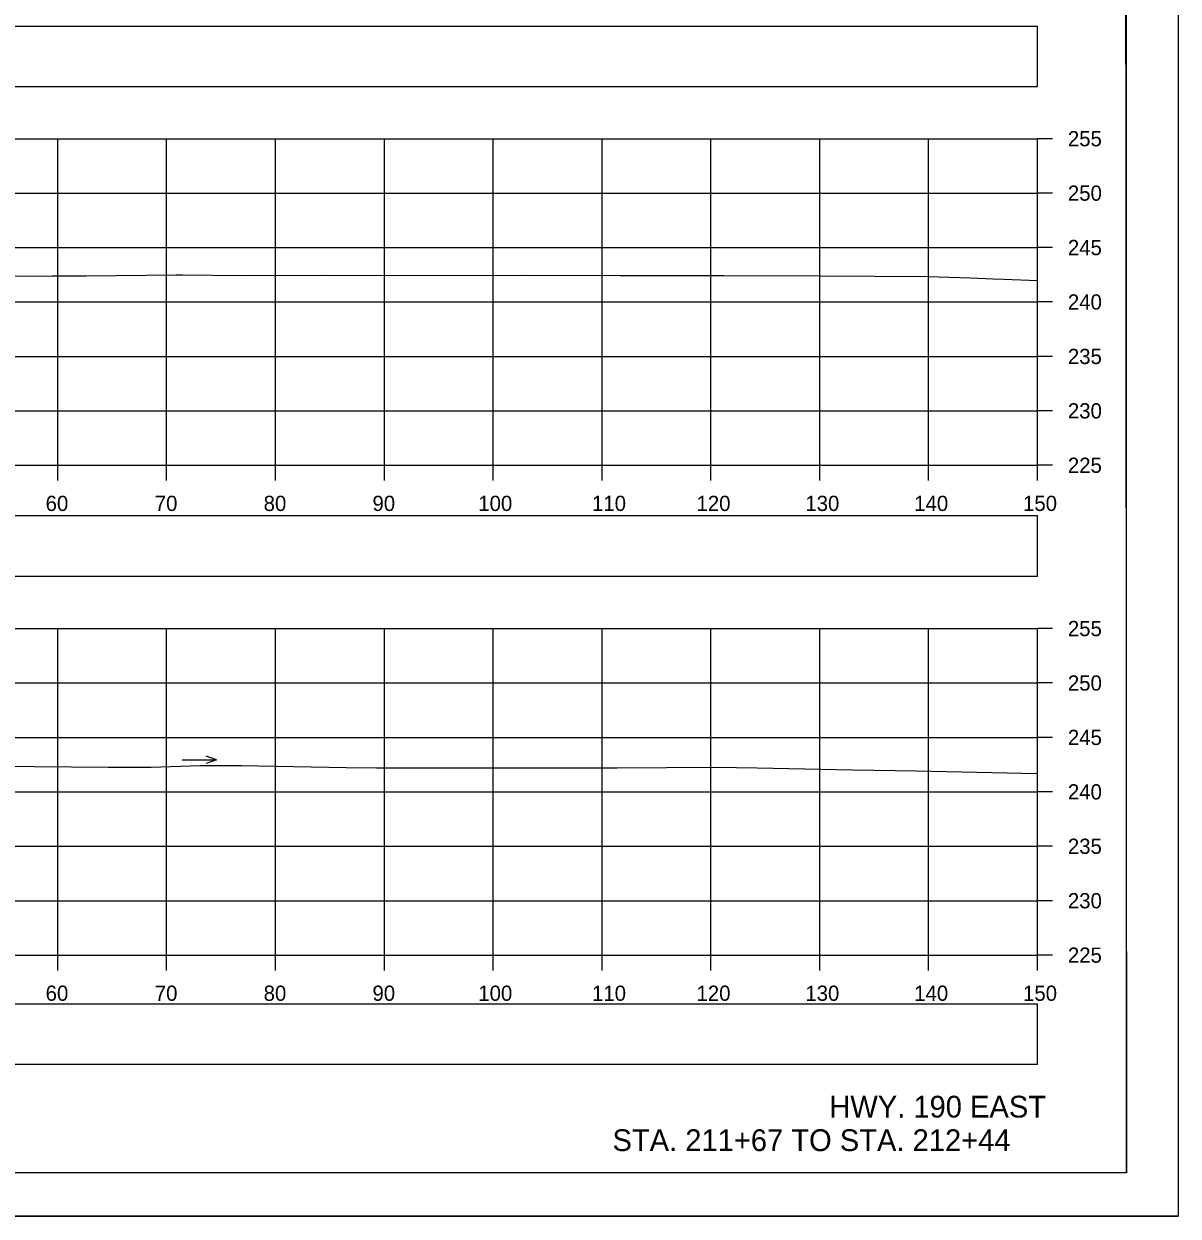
# Model space of a CAD drawing. Extents: x 1369627 to 1374022, y 380035 to 398173.
# Drawn here: x 1372155.4 to 1372261.5, y 382598.8 to 382708.4 of the extents above; entities that cross this region are included whole.
import ezdxf

# ---------------------------------------------------------------- set-up
doc = ezdxf.new("R2010")
doc.units = 0
for name, color, linetype in [('Default', 7, 'Continuous'), ('R_Axis', 7, 'Continuous'), ('R_Axis Annot', 7, 'Continuous'), ('R_Border', 7, 'Continuous'), ('R_Draft', 7, 'Continuous'), ('R_Exist Surface', 7, 'Continuous'), ('R_Grid', 7, 'Continuous'), ('R_No Plot', 7, 'Continuous'), ('R_Water Annot', 7, 'Continuous')]:
    doc.layers.add(name, color=color, linetype=linetype)

msp = doc.modelspace()

# ---------------------------------------------------------------- linework, layer by layer
at = {"layer": 'Default'}
for points in [[(1371948.53, 382702.6), (1372248.53, 382702.6), (1372248.53, 382708.12), (1371948.53, 382708.12)], [(1371948.53, 382657.63), (1372248.53, 382657.63), (1372248.53, 382663.15), (1371948.53, 382663.15)], [(1371948.53, 382612.78), (1372248.53, 382612.78), (1372248.53, 382618.3), (1371948.53, 382618.3)]]:
    msp.add_lwpolyline(points, close=True, dxfattribs=at)
at = {"layer": 'R_Axis'}
for p, q in [((1372248.53, 382667.81), (1372248.53, 382697.81)), ((1372249.93, 382697.81), (1372248.53, 382697.81)), ((1372249.93, 382692.81), (1372248.53, 382692.81)), ((1372249.93, 382687.81), (1372248.53, 382687.81)), ((1372249.93, 382682.81), (1372248.53, 382682.81)), ((1372249.93, 382677.81), (1372248.53, 382677.81)), ((1372249.93, 382672.81), (1372248.53, 382672.81)), ((1371948.53, 382667.81), (1372248.53, 382667.81)), ((1372158.53, 382666.41), (1372158.53, 382667.81)), ((1372168.53, 382666.41), (1372168.53, 382667.81)), ((1372178.53, 382666.41), (1372178.53, 382667.81)), ((1372188.53, 382666.41), (1372188.53, 382667.81)), ((1372198.53, 382666.41), (1372198.53, 382667.81)), ((1372208.53, 382666.41), (1372208.53, 382667.81)), ((1372218.53, 382666.41), (1372218.53, 382667.81)), ((1372228.53, 382666.41), (1372228.53, 382667.81)), ((1372238.53, 382666.41), (1372238.53, 382667.81)), ((1372248.53, 382666.41), (1372248.53, 382667.81)), ((1372249.93, 382667.81), (1372248.53, 382667.81)), ((1372248.53, 382622.81), (1372248.53, 382652.81)), ((1372249.93, 382652.81), (1372248.53, 382652.81)), ((1372249.93, 382647.81), (1372248.53, 382647.81)), ((1372249.93, 382642.81), (1372248.53, 382642.81)), ((1372249.93, 382637.81), (1372248.53, 382637.81)), ((1372249.93, 382632.81), (1372248.53, 382632.81)), ((1372249.93, 382627.81), (1372248.53, 382627.81)), ((1371948.53, 382622.81), (1372248.53, 382622.81)), ((1372158.53, 382621.41), (1372158.53, 382622.81)), ((1372168.53, 382621.41), (1372168.53, 382622.81)), ((1372178.53, 382621.41), (1372178.53, 382622.81)), ((1372188.53, 382621.41), (1372188.53, 382622.81)), ((1372198.53, 382621.41), (1372198.53, 382622.81)), ((1372208.53, 382621.41), (1372208.53, 382622.81)), ((1372218.53, 382621.41), (1372218.53, 382622.81)), ((1372228.53, 382621.41), (1372228.53, 382622.81)), ((1372238.53, 382621.41), (1372238.53, 382622.81)), ((1372248.53, 382621.41), (1372248.53, 382622.81)), ((1372249.93, 382622.81), (1372248.53, 382622.81))]:
    msp.add_line(p, q, dxfattribs=at)
at = {"layer": 'R_Border'}
for q in [(1372256.71, 382808.27), (1371940.53, 382602.81)]:
    msp.add_line((1372256.71, 382602.81), q, dxfattribs=at)
at = {"layer": 'R_Exist Surface'}
for points in [[(1372152.48, 382685.18), (1372158.04, 382685.21), (1372161.13, 382685.2), (1372169.39, 382685.3), (1372169.77, 382685.29), (1372169.99, 382685.29), (1372175.53, 382685.24), (1372182.97, 382685.26), (1372189.36, 382685.24), (1372201.58, 382685.27), (1372210.16, 382685.25), (1372219.71, 382685.23), (1372228.67, 382685.21), (1372238.47, 382685.15), (1372242.39, 382685.03), (1372244.45, 382684.94), (1372245.44, 382684.91), (1372248.53, 382684.78)], [(1372149.35, 382640.22), (1372156.36, 382640.13), (1372163.2, 382640.09), (1372167.11, 382640.09), (1372171.57, 382640.23), (1372173.5, 382640.24), (1372175.42, 382640.23), (1372185.02, 382640.04), (1372187.81, 382640.02), (1372206.79, 382640.03), (1372209.92, 382640.01), (1372218.99, 382640.07), (1372222.77, 382640.03), (1372231.54, 382639.83), (1372237.4, 382639.73), (1372248.53, 382639.5)]]:
    msp.add_lwpolyline(points, dxfattribs=at)
at = {"layer": 'R_Grid'}
for p, q in [((1371948.53, 382697.81), (1372248.53, 382697.81)), ((1372158.53, 382667.81), (1372158.53, 382697.81)), ((1372168.53, 382667.81), (1372168.53, 382697.81)), ((1372178.53, 382667.81), (1372178.53, 382697.81)), ((1372188.53, 382667.81), (1372188.53, 382697.81)), ((1372198.53, 382667.81), (1372198.53, 382697.81)), ((1372208.53, 382667.81), (1372208.53, 382697.81)), ((1372218.53, 382667.81), (1372218.53, 382697.81)), ((1372228.53, 382667.81), (1372228.53, 382697.81)), ((1372238.53, 382667.81), (1372238.53, 382697.81)), ((1372248.53, 382667.81), (1372248.53, 382697.81)), ((1371948.53, 382692.81), (1372248.53, 382692.81)), ((1371948.53, 382687.81), (1372248.53, 382687.81)), ((1371948.53, 382682.81), (1372248.53, 382682.81)), ((1371948.53, 382677.81), (1372248.53, 382677.81)), ((1371948.53, 382672.81), (1372248.53, 382672.81)), ((1371948.53, 382667.81), (1372248.53, 382667.81)), ((1371948.53, 382652.81), (1372248.53, 382652.81)), ((1372158.53, 382622.81), (1372158.53, 382652.81)), ((1372168.53, 382622.81), (1372168.53, 382652.81)), ((1372178.53, 382622.81), (1372178.53, 382652.81)), ((1372188.53, 382622.81), (1372188.53, 382652.81)), ((1372198.53, 382622.81), (1372198.53, 382652.81)), ((1372208.53, 382622.81), (1372208.53, 382652.81)), ((1372218.53, 382622.81), (1372218.53, 382652.81)), ((1372228.53, 382622.81), (1372228.53, 382652.81)), ((1372238.53, 382622.81), (1372238.53, 382652.81)), ((1372248.53, 382622.81), (1372248.53, 382652.81)), ((1371948.53, 382647.81), (1372248.53, 382647.81)), ((1371948.53, 382642.81), (1372248.53, 382642.81)), ((1371948.53, 382637.81), (1372248.53, 382637.81)), ((1371948.53, 382632.81), (1372248.53, 382632.81)), ((1371948.53, 382627.81), (1372248.53, 382627.81)), ((1371948.53, 382622.81), (1372248.53, 382622.81))]:
    msp.add_line(p, q, dxfattribs=at)
at = {"layer": 'R_No Plot'}
msp.add_line((1371928.13, 382598.84), (1372261.46, 382598.84), dxfattribs=at)
for points in [[(1371928.12, 382812.17), (1372261.46, 382812.17), (1372261.46, 382598.83), (1371928.12, 382598.83)], [(1372174.45, 382808.27), (1372194.07, 382808.27), (1372194.07, 382798.39), (1372210.18, 382798.39), (1372233.38, 382798.39), (1372233.38, 382765.72), (1372256.59, 382765.72), (1372256.71, 382602.81), (1371940.53, 382602.81), (1371940.53, 382808.27)]]:
    msp.add_lwpolyline(points, close=True, dxfattribs=at)
at = {"layer": 'R_Water Annot'}
for p, q in [((1372169.97, 382640.75), (1372173.11, 382640.75)), ((1372173.11, 382640.75), (1372172.15, 382641.1)), ((1372173.11, 382640.75), (1372172.15, 382640.4))]:
    msp.add_line(p, q, dxfattribs=at)

# ---------------------------------------------------------------- texts
at = {"layer": 'R_Axis Annot'}
for s, p in [('255', (1372251.33, 382697.11)), ('250', (1372251.33, 382692.11)), ('245', (1372251.33, 382687.11)), ('240', (1372251.33, 382682.11)), ('235', (1372251.33, 382677.11)), ('230', (1372251.33, 382672.11)), ('225', (1372251.33, 382667.11)), ('60', (1372157.41, 382663.61)), ('70', (1372167.44, 382663.61)), ('80', (1372177.44, 382663.61)), ('90', (1372187.44, 382663.61)), ('100', (1372197.16, 382663.61)), ('110', (1372207.61, 382663.61)), ('120', (1372217.21, 382663.61)), ('130', (1372227.21, 382663.61)), ('140', (1372237.21, 382663.61)), ('150', (1372247.21, 382663.61)), ('255', (1372251.33, 382652.11)), ('250', (1372251.33, 382647.11)), ('245', (1372251.33, 382642.11)), ('240', (1372251.33, 382637.11)), ('235', (1372251.33, 382632.11)), ('230', (1372251.33, 382627.11)), ('225', (1372251.33, 382622.11)), ('60', (1372157.41, 382618.61)), ('70', (1372167.44, 382618.61)), ('80', (1372177.44, 382618.61)), ('90', (1372187.44, 382618.61)), ('100', (1372197.16, 382618.61)), ('110', (1372207.61, 382618.61)), ('120', (1372217.21, 382618.61)), ('130', (1372227.21, 382618.61)), ('140', (1372237.21, 382618.61)), ('150', (1372247.21, 382618.61))]:
    msp.add_text(s, height=1.4, dxfattribs=at).set_placement(p)
at = {"layer": 'R_Draft'}
for s, p in [('HWY. 190 EAST', (1372229.41, 382607.89)), ('STA. 211+67 TO STA. 212+44', (1372209.49, 382604.81))]:
    msp.add_text(s, height=2, dxfattribs=at).set_placement(p)

doc.saveas('drawing.dxf')
